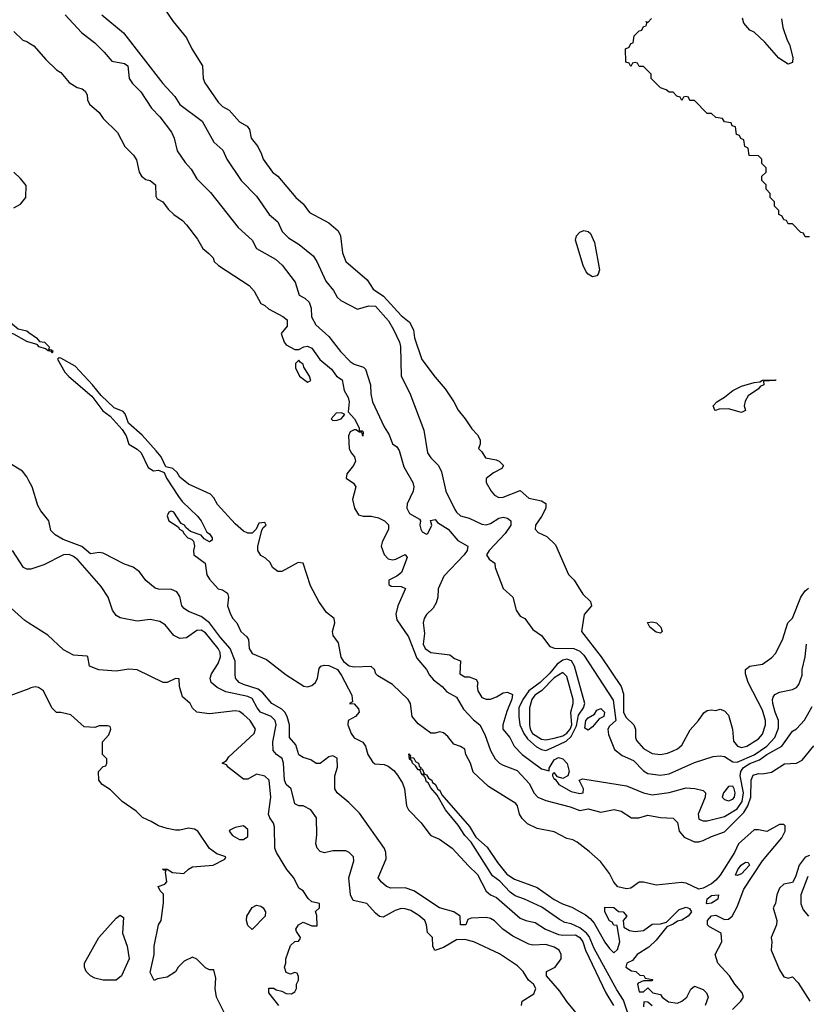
# Model space of a CAD drawing. Header units: inches. Extents: x 2348352 to 2479776, y 460422 to 613655.
# Tile 428 of 590: x 2419957 to 2423655, y 562176 to 566807. Entities that reach past the tile are written whole.
import ezdxf

# ---------------------------------------------------------------- set-up
doc = ezdxf.new("R2010")
doc.units = ezdxf.units.IN
doc.header["$MEASUREMENT"] = 0
doc.layers.add('C4516', color=7, linetype='Continuous')
doc.layers.add('C4526', color=7, linetype='Continuous')

msp = doc.modelspace()

# ---------------------------------------------------------------- linework, layer by layer
at = {"layer": 'C4516', "color": 4}
for points, elevation in [([(2419930, 566751.3), (2419971.1, 566711.1), (2419990, 566704.7), (2420000, 566698.3)], 64), ([(2419930, 565922), (2419960.4, 565939.6), (2419986, 565970), (2419987.3, 566027.3), (2419960.4, 566060.4), (2419928.9, 566088.9)], 64), ([(2420000, 565290.2), (2419990, 565293.3), (2419930, 565327.6), (2419870, 565345.3), (2419759.1, 565419.1), (2419587.9, 565507.9), (2419557, 565530), (2419555.9, 565535.9), (2419535.3, 565550), (2419535.3, 565555.3), (2419530, 565555.3), (2419524.5, 565564.5), (2419509.4, 565570.6), (2419526.5, 565573.5), (2419544.7, 565570), (2419544.7, 565564.7), (2419557.3, 565557.3), (2419610, 565541.5), (2419823.8, 565423.8), (2419896.8, 565396.8), (2419950, 565352.4), (2419990, 565342.6), (2420000, 565335.6)], 56), ([(2420000, 564638.4), (2419990, 564657.2), (2419970, 564684), (2419910, 564719.3)], 64), ([(2420000, 564222.3), (2419990, 564222.7), (2419975.3, 564230), (2419922.7, 564310)], 68), ([(2420000, 563968.1), (2419980.4, 563980.4), (2419917.7, 564037.7)], 72), ([(2420000, 563660), (2419910, 563626.3)], 76)]:
    msp.add_lwpolyline(points, dxfattribs=dict(at, elevation=elevation))
at = {"layer": 'C4526', "color": 4}
for points, elevation in [([(2420171.3, 566830), (2420247.1, 566747.1), (2420310, 566698), (2420354.4, 566654.4), (2420390, 566611.3), (2420450, 566601), (2420464.7, 566590), (2420471.3, 566530), (2420487.1, 566507.1), (2420527.1, 566467.1), (2420576, 566390), (2420616, 566350), (2420670, 566278), (2420682.8, 566250), (2420698, 566190), (2420734.4, 566134.4), (2420763.5, 566103.5), (2420790, 566058), (2420853.7, 565993.7), (2420984.7, 565830), (2421050.5, 565770.5), (2421070.6, 565730.6), (2421159.6, 565679.6), (2421191.4, 565651.4), (2421251.5, 565571.5), (2421270.4, 565510.4), (2421297.3, 565497.3), (2421318.6, 565478.6), (2421326.7, 565450), (2421328.7, 565408.7), (2421350, 565370.8), (2421410, 565317.1), (2421465.9, 565245.9), (2421510, 565198.4), (2421530, 565186.4), (2421573, 565173), (2421582.8, 565162.8), (2421606.8, 565090), (2421607.5, 565047.5), (2421616, 565010), (2421670, 564892), (2421694.4, 564854.4), (2421710, 564812), (2421730, 564798), (2421740.7, 564780.7), (2421763.5, 564703.5), (2421806, 564630), (2421810.8, 564610), (2421806.8, 564590), (2421779.3, 564530), (2421777.1, 564510), (2421790, 564484.9), (2421836.8, 564456.8), (2421841, 564450), (2421838.8, 564430), (2421842.8, 564410), (2421850, 564398), (2421870, 564387.3), (2421875.3, 564390), (2421895.3, 564430), (2421888.4, 564451.6), (2421910, 564456), (2421922, 564442), (2421970.8, 564410), (2422017.3, 564357.3), (2422064.7, 564330), (2422060.7, 564310), (2422047.3, 564290), (2421950.8, 564190), (2421924.7, 564130), (2421922.8, 564090), (2421915.2, 564064.8), (2421900.4, 564039.6), (2421870, 564009.3), (2421858.4, 563990), (2421854.4, 563970), (2421860.9, 563919.1), (2421853.4, 563870), (2421864, 563850), (2421890, 563830.8), (2421979.6, 563819.6), (2422002, 563802), (2422030, 563792), (2422026, 563730), (2422050, 563716), (2422070, 563716), (2422102.8, 563702.8), (2422110.7, 563690), (2422107.5, 563672.5), (2422110.4, 563650), (2422130, 563619.3), (2422150, 563610.4), (2422170, 563610.4), (2422198.6, 563621.4), (2422230, 563640.7), (2422250, 563644), (2422273.4, 563633.4), (2422270.5, 563610.5), (2422246.6, 563553.4), (2422228, 563490), (2422228, 563470), (2422262, 563430), (2422282, 563390), (2422319.1, 563350), (2422410, 563284), (2422446, 563274), (2422446, 563286), (2422470, 563326), (2422490, 563336.3), (2422511, 563330), (2422531.1, 563308.9), (2422541, 563270), (2422534, 563250), (2422510, 563238), (2422486, 563246), (2422470, 563266), (2422462, 563258), (2422462, 563250), (2422470, 563234), (2422474, 563234), (2422492, 563210), (2422550, 563176), (2422590, 563167.3), (2422606, 563170), (2422608, 563190), (2422588, 563230), (2422604, 563236), (2422810, 563203), (2422890, 563170.5), (2422930, 563160.5), (2423010, 563172.7), (2423090, 563194.4), (2423130.6, 563190.6), (2423170, 563181), (2423181, 563170), (2423179.3, 563150), (2423146.7, 563070), (2423150, 563047.3), (2423170, 563038), (2423190, 563038), (2423270, 563059.5), (2423330, 563095.2), (2423354.2, 563130), (2423359.4, 563170), (2423344.5, 563250), (2423347.3, 563270), (2423359.8, 563290), (2423390, 563308.3), (2423434.9, 563325.1), (2423470, 563351.1), (2423539.6, 563390), (2423590, 563461), (2423610, 563471), (2423647.5, 563512.5), (2423682.8, 563577.2)], 68), ([(2420342.8, 566830), (2420444.4, 566744.4), (2420630, 566507.3), (2420685.8, 566445.8), (2420710, 566407.3), (2420814.8, 566330), (2420870, 566231.3), (2420912.7, 566192.7), (2420930.5, 566150.5), (2420998.8, 566050), (2421070, 565976), (2421130, 565891), (2421170, 565856), (2421191, 565810), (2421221.1, 565781.1), (2421271.3, 565750), (2421336.8, 565696.8), (2421354.8, 565670), (2421396.3, 565576.3), (2421432.8, 565532.8), (2421450, 565501), (2421466.2, 565486.2), (2421544.9, 565444.9), (2421598.8, 565461.2), (2421630, 565459.5), (2421690.3, 565390), (2421714.9, 565350), (2421743, 565290), (2421748, 565270), (2421750.6, 565130.6), (2421790.7, 565050), (2421856.8, 564876.8), (2421874.8, 564770), (2421890, 564746), (2421926, 564710), (2421940.7, 564680.7), (2421960.5, 564590), (2422002.9, 564502.9), (2422010, 564490.8), (2422030, 564474), (2422070, 564461.6), (2422130, 564434.3), (2422150, 564431.6), (2422170, 564437.4), (2422210, 564461.6), (2422230, 564467.3), (2422250, 564462.8), (2422266, 564450), (2422266.8, 564430), (2422239.3, 564390), (2422164.9, 564310), (2422151.3, 564290), (2422164.7, 564270), (2422191.3, 564250), (2422192, 564230), (2422230, 564131.3), (2422276, 564090), (2422291, 564030), (2422310, 564002), (2422332, 563990), (2422370, 563938), (2422410.8, 563910.8), (2422450, 563858), (2422470.8, 563850.8), (2422562, 563850), (2422590, 563837.1), (2422610, 563818), (2422746.6, 563606.6), (2422759.5, 563510), (2422730, 563484.5), (2422721.7, 563470), (2422724.7, 563444.7), (2422753.7, 563373.7), (2422790, 563346.8), (2422842.8, 563322.8), (2422890, 563274), (2422910, 563262), (2422970, 563253), (2423010, 563259.3), (2423130, 563313), (2423218, 563342), (2423250, 563344.9), (2423270, 563341.6), (2423310, 563315.8), (2423330, 563314), (2423410.5, 563349.5), (2423469.7, 563390), (2423507.1, 563430), (2423524.9, 563475.1), (2423525.1, 563510), (2423508.6, 563550), (2423498.4, 563590), (2423496, 563610), (2423499.3, 563620.7), (2423507, 563633), (2423530, 563644), (2423590, 563656), (2423610, 563666), (2423619.7, 563680.3), (2423635.9, 563724.1), (2423635.6, 563750), (2423649.6, 563810), (2423656.2, 563870)], 72), ([(2420638, 566858), (2420678, 566798), (2420741, 566721), (2420766, 566670), (2420816, 566590), (2420819.1, 566530), (2420828, 566510), (2420890, 566418), (2420910, 566398.8), (2420941.4, 566381.4), (2420990, 566326), (2421026.4, 566306.4), (2421038, 566290), (2421046, 566250), (2421076, 566210), (2421094.4, 566174.4), (2421101, 566150), (2421146, 566090), (2421170.5, 566070.5), (2421256, 565970), (2421290, 565941), (2421319.8, 565899.8), (2421410.6, 565850.6), (2421453.7, 565813.7), (2421466, 565790), (2421474.8, 565710), (2421491, 565670), (2421590, 565582.8), (2421619.1, 565539.1), (2421667, 565507), (2421750, 565414.8), (2421790, 565384.7), (2421808, 565348), (2421814, 565310), (2421848.1, 565208.1), (2421910, 565124.7), (2421958, 565070), (2421998, 565010), (2422018, 564970), (2422051.3, 564930), (2422082, 564882), (2422110, 564854), (2422122, 564830), (2422122, 564810), (2422114, 564790), (2422130, 564774), (2422146.4, 564746.4), (2422196.8, 564736.8), (2422212, 564730), (2422232, 564710), (2422223.6, 564696.4), (2422184.5, 564675.5), (2422150.9, 564649.1), (2422150.7, 564630), (2422173.4, 564590), (2422190, 564570.7), (2422210, 564559.1), (2422230, 564560.7), (2422310, 564592), (2422350, 564556.3), (2422410, 564544), (2422430, 564531.3), (2422430.7, 564510), (2422410.4, 564469.6), (2422382.8, 564430), (2422381, 564410), (2422394.4, 564394.4), (2422435.3, 564375.3), (2422476.8, 564336.8), (2422536.9, 564196.9), (2422564.7, 564170), (2422605.4, 564105.4), (2422641, 564070), (2422644.7, 564050), (2422610.9, 564009.1), (2422598.8, 563930), (2422690.4, 563810), (2422784.9, 563670), (2422795.3, 563635.3), (2422795.5, 563550), (2422806.6, 563526.6), (2422844.9, 563490), (2422852.9, 563470), (2422852.2, 563430), (2422856.7, 563416.7), (2422890, 563378.4), (2422930, 563355.8), (2422970, 563350.4), (2423003.3, 563356.7), (2423030, 563367.7), (2423050, 563377.3), (2423070, 563394.8), (2423110, 563466), (2423148.7, 563510), (2423173.6, 563546.4), (2423190, 563558), (2423210, 563561), (2423230, 563558), (2423250, 563564.7), (2423270, 563556), (2423290, 563536), (2423308.2, 563470), (2423313.7, 563413.7), (2423332, 563390), (2423350, 563384), (2423375.3, 563390), (2423430, 563424), (2423450, 563446), (2423464, 563490), (2423464, 563510), (2423450, 563559), (2423381.6, 563690), (2423369.5, 563730), (2423369.4, 563750.6), (2423390, 563766), (2423450, 563776.3), (2423493.4, 563806.6), (2423510, 563826), (2423542.7, 563890), (2423568, 563970), (2423590, 563992), (2423629.4, 564090), (2423650, 564121), (2423666.3, 564133.7)], 76), ([(2423538, 566810), (2423544.7, 566770), (2423564.7, 566710), (2423576, 566690), (2423591.6, 566628.4), (2423590, 566606), (2423570, 566598), (2423525.6, 566625.6), (2423460.2, 566700.2), (2423410, 566748), (2423390, 566758), (2423362, 566790), (2423354.6, 566814.6)], 72), ([(2423670, 565786), (2423650, 565786), (2423642, 565802), (2423630, 565806), (2423590, 565846), (2423570, 565846), (2423562, 565862), (2423550, 565866), (2423542, 565882), (2423526, 565890), (2423526, 565910), (2423506, 565930), (2423506, 565950), (2423486, 565970), (2423486, 565990), (2423466, 566010), (2423466, 566030), (2423446, 566050), (2423446, 566070), (2423466, 566090), (2423466, 566110), (2423446, 566130), (2423446, 566150), (2423430, 566166), (2423387.3, 566167.3), (2423382, 566202), (2423366, 566210), (2423362, 566242), (2423348, 566248), (2423342, 566262), (2423327.3, 566267.3), (2423322, 566302), (2423307.3, 566307.3), (2423302, 566322), (2423270, 566326), (2423262, 566342), (2423230, 566346), (2423210, 566366), (2423190, 566366), (2423130, 566426), (2423107.3, 566427.3), (2423102, 566442), (2423090, 566446), (2423078, 566442), (2423070, 566426), (2423062, 566442), (2423047.3, 566447.3), (2423030, 566466), (2423010, 566466), (2422996.4, 566476.4), (2422970, 566486), (2422926, 566530), (2422926, 566550), (2422890, 566586), (2422870, 566586), (2422862, 566602), (2422850, 566606), (2422838, 566602), (2422830, 566586), (2422822, 566602), (2422807.3, 566607.3), (2422806, 566670), (2422822, 566678), (2422830, 566694), (2422842, 566698), (2422846, 566730), (2422870, 566754), (2422882, 566758), (2422890, 566774), (2422902, 566778), (2422906, 566790), (2422902, 566798), (2422910, 566794), (2422927.3, 566812.7)], 76), ([(2420000, 566698.3), (2420023.5, 566683.5), (2420079.8, 566619.8), (2420130, 566571.3), (2420150, 566558), (2420190, 566511.3), (2420227.1, 566487.1), (2420250, 566481), (2420264.7, 566470), (2420274, 566454), (2420276, 566430), (2420284.7, 566410), (2420330.7, 566370.7), (2420350, 566342), (2420416.8, 566276.8), (2420451.3, 566210), (2420491.3, 566170), (2420506.8, 566146.8), (2420518, 566090), (2420530, 566070.8), (2420550, 566055.5), (2420571, 566050), (2420594.8, 566030), (2420596.9, 565976.9), (2420603.5, 565963.5), (2420630.7, 565950.7), (2420655.3, 565915.3), (2420682, 565890), (2420722, 565862), (2420741.4, 565841.4), (2420793.7, 565773.7), (2420818, 565730), (2420846.8, 565706.8), (2420866, 565686), (2420872, 565670), (2420892, 565650), (2421035.9, 565555.9), (2421058.8, 565530), (2421091.3, 565471.3), (2421110, 565462), (2421126, 565446), (2421194.8, 565410), (2421214.7, 565394.7), (2421215.1, 565364.9), (2421186, 565330), (2421201, 565290), (2421210, 565278), (2421250, 565256), (2421270, 565256), (2421292.3, 565267.7), (2421309.5, 565270.5), (2421330, 565262), (2421368.8, 565208.8), (2421422.5, 565162.5), (2421446, 565130), (2421472.8, 565112.8), (2421482.5, 565062.5), (2421501, 565030), (2421506.8, 565010), (2421502, 564962), (2421530.8, 564930), (2421552.7, 564887.3), (2421552.7, 564872.7), (2421567.3, 564872.7), (2421571.3, 564868.7), (2421570, 564848), (2421566, 564866), (2421554, 564866), (2421538, 564878), (2421530, 564878), (2421510, 564868), (2421502.8, 564850), (2421506.8, 564790), (2421514.8, 564770), (2421531, 564750), (2421536, 564730), (2421526, 564710), (2421494.8, 564670), (2421491.3, 564650), (2421526.4, 564626.4), (2421538, 564610), (2421521, 564550), (2421531, 564510), (2421550, 564478), (2421571.1, 564471.1), (2421610, 564471.3), (2421643.5, 564463.5), (2421672, 564450), (2421690.9, 564430.9), (2421691, 564410), (2421661, 564350), (2421656, 564330), (2421670, 564292), (2421690, 564271.3), (2421710, 564266.8), (2421726, 564270), (2421770, 564292), (2421778, 564278), (2421752.8, 564207.2), (2421730, 564188.7), (2421692, 564170), (2421692, 564150), (2421702.8, 564142.8), (2421750, 564141), (2421770.7, 564130.7), (2421735.5, 564050), (2421726, 564010), (2421730, 563984.7), (2421784.6, 563904.6), (2421824.5, 563804.5), (2421870, 563750.7), (2421883.4, 563723.4), (2421902, 563702), (2421944, 563670), (2421965.3, 563645.3), (2422010, 563620.7), (2422043.6, 563563.6), (2422090, 563514), (2422121, 563490), (2422144.1, 563444.1), (2422170.5, 563370), (2422192.7, 563330), (2422213.4, 563310), (2422230, 563301.1), (2422295.3, 563275.3), (2422353.4, 563213.4), (2422374.3, 563170), (2422393, 563150), (2422430, 563134.3), (2422544.9, 563104.9), (2422590, 563087.4), (2422630, 563095.6), (2422690, 563079.5), (2422751.4, 563091.4), (2422784.2, 563084.2), (2422832.8, 563052.8), (2422867.2, 563052.8), (2422910, 563064.9), (2422970, 563054.8), (2423030, 563050.8), (2423050, 563031.3), (2423057.3, 562990), (2423081.4, 562961.4), (2423130, 562939.3), (2423150, 562939.3), (2423170, 562946), (2423210, 562965.5), (2423270, 562986.4), (2423361.4, 563078.6), (2423381.2, 563110), (2423394.5, 563150), (2423396, 563230), (2423406.2, 563253.8), (2423430, 563262), (2423450, 563259.1), (2423492.1, 563267.9), (2423553.6, 563306.4), (2423610, 563310.7), (2423636.6, 563323.4), (2423690, 563391)], 64), ([(2420000, 565335.6), (2420036.4, 565310), (2420050, 565293), (2420073, 565290), (2420093.4, 565270), (2420096, 565264), (2420092, 565252), (2420104, 565256), (2420112.7, 565250), (2420110, 565238), (2420106.6, 565246.6), (2420090.8, 565249.2), (2420078.4, 565258.4), (2420048.5, 565268.5), (2420038.4, 565278.4), (2420000, 565290.2)], 56), ([(2423308.8, 562151.2), (2423347.3, 562190), (2423360.7, 562210), (2423354, 562230), (2423319.1, 562270), (2423294, 562310), (2423239.1, 562370), (2423227.3, 562410), (2423258, 562470), (2423254.8, 562510), (2423200.4, 562540.4), (2423190.8, 562550), (2423190.8, 562570), (2423210, 562592), (2423230, 562594.5), (2423270, 562575.1), (2423290, 562576), (2423306.8, 562590), (2423330, 562634), (2423362.3, 562717.7), (2423448.8, 562850), (2423540.6, 562959.4), (2423556.2, 562990), (2423555.3, 563015.3), (2423550, 563021.6), (2423530, 563020.9), (2423470, 562988.2), (2423430, 562997), (2423410, 562995.8), (2423336.2, 562930), (2423318, 562890), (2423250, 562783), (2423230, 562759.1), (2423210, 562742.4), (2423170, 562722.4), (2423150, 562718), (2423090, 562744.9), (2423068.1, 562748.1), (2422950, 562736.3), (2422890, 562750.6), (2422870, 562750.7), (2422830, 562722), (2422810, 562718.4), (2422770, 562728.5), (2422750.6, 562750), (2422730.4, 562790.4), (2422687.5, 562847.5), (2422635.2, 562895.2), (2422578.4, 562938.4), (2422558, 562950), (2422530, 562956.3), (2422470, 562987.3), (2422390, 563003), (2422344.8, 563024.8), (2422319.1, 563050), (2422307.3, 563070), (2422297.3, 563110), (2422290, 563121), (2422160.7, 563200.7), (2422088.3, 563268.3), (2422075.8, 563310), (2422055.3, 563350), (2422050, 563376.3), (2422030, 563388.5), (2421998.9, 563398.9), (2421970, 563436), (2421950, 563453.1), (2421930, 563457.6), (2421910, 563450.6), (2421890.7, 563450.7), (2421830, 563494.8), (2421802.8, 563530), (2421794, 563590), (2421782.8, 563610), (2421710, 563680.7), (2421640.7, 563720.7), (2421631.3, 563730), (2421624.7, 563750), (2421610, 563764.7), (2421530, 563760.7), (2421506.7, 563766.7), (2421483.7, 563783.7), (2421468.7, 563808.7), (2421456.5, 563876.5), (2421430.6, 563910.6), (2421427.7, 563930), (2421438.8, 563970), (2421436, 563990), (2421399.1, 564019.1), (2421362.8, 564070), (2421323.5, 564143.5), (2421290, 564251.3), (2421266.3, 564253.7), (2421190, 564210.7), (2421170, 564210.8), (2421146, 564230), (2421134, 564254), (2421113.4, 564273.4), (2421090, 564286.8), (2421077.3, 564310), (2421076.3, 564330), (2421095.3, 564404.7), (2421102, 564418), (2421116, 564430), (2421110, 564442), (2421082, 564438), (2421068.7, 564410), (2421050, 564391.3), (2421030, 564391), (2421010, 564401), (2420970, 564436), (2420886.6, 564526.6), (2420870, 564558), (2420854.8, 564574.8), (2420750, 564622), (2420710, 564654.8), (2420697, 564677), (2420676.4, 564696.4), (2420644.4, 564704.4), (2420621.7, 564750), (2420598.5, 564778.5), (2420533.1, 564853.1), (2420468.3, 564908.3), (2420452.8, 564952.8), (2420443.9, 564963.9), (2420400.5, 564980.5), (2420339.4, 565039.4), (2420298.9, 565090), (2420217.2, 565177.2), (2420150, 565215.5), (2420143.2, 565216.8), (2420135.3, 565210), (2420168.8, 565148.8), (2420187.8, 565127.8), (2420296.1, 565036.1), (2420347.8, 564967.8), (2420382, 564942), (2420438.7, 564878.7), (2420456.8, 564850), (2420469.7, 564809.7), (2420510, 564787.3), (2420528.4, 564770), (2420560.3, 564700.3), (2420585.4, 564685.4), (2420610, 564687.8), (2420636.3, 564676.3), (2420646.6, 564650), (2420703.5, 564563.5), (2420720.8, 564540.8), (2420792.4, 564472.4), (2420809.6, 564450), (2420836.6, 564396.6), (2420850, 564388.7), (2420861.2, 564370), (2420862, 564358), (2420850, 564351.3), (2420824.5, 564364.5), (2420810, 564382), (2420759.6, 564399.6), (2420738, 564418), (2420731.3, 564430), (2420716.9, 564436.9), (2420682, 564490), (2420670, 564494.8), (2420658, 564490), (2420650, 564474), (2420658, 564450), (2420702, 564422), (2420708.7, 564410), (2420723.1, 564403.1), (2420730, 564388), (2420748, 564370), (2420764, 564364), (2420773.6, 564353.6), (2420779, 564330), (2420774, 564310), (2420775.3, 564290), (2420829, 564250), (2420836.5, 564196.5), (2420850, 564175.3), (2420889.5, 564129.5), (2420910, 564125.2), (2420934, 564110), (2420939, 564090), (2420934, 564050), (2420948.7, 564010), (2420959, 563990), (2420977.2, 563970), (2420997.2, 563930), (2421024.8, 563904.8), (2421032, 563892), (2421036, 563850), (2421050, 563826), (2421117.5, 563797.5), (2421210, 563726), (2421292.5, 563672.5), (2421310, 563669.4), (2421330, 563675.1), (2421347.3, 563690), (2421356.4, 563710), (2421365.2, 563754.8), (2421373.2, 563766.8), (2421388.8, 563771.2), (2421410, 563769.7), (2421450.7, 563750.7), (2421470, 563722.4), (2421518, 563630), (2421522, 563598), (2421508, 563590), (2421530, 563589), (2421550, 563566), (2421552.3, 563550), (2421536, 563530), (2421502, 563510), (2421499, 563490), (2421516, 563450), (2421530, 563429.2), (2421570, 563409), (2421582.7, 563390), (2421593.2, 563350), (2421615.5, 563315.5), (2421627.5, 563307.5), (2421670, 563304), (2421690, 563296.3), (2421715.8, 563275.8), (2421733.9, 563253.9), (2421756.5, 563216.5), (2421766.5, 563190), (2421776.3, 563110), (2421785.6, 563090), (2421844.5, 563030), (2421880.1, 562980.1), (2421890, 562969.4), (2421930, 562952), (2421990.8, 562910.8), (2422066.7, 562826.7), (2422110, 562786), (2422150, 562708.3), (2422170, 562691.1), (2422198.3, 562678.3), (2422310, 562581.5), (2422337.2, 562570), (2422380.1, 562560.1), (2422429.6, 562530), (2422490, 562504.8), (2422510, 562500.7), (2422570, 562503.1), (2422591.1, 562490), (2422605.4, 562470), (2422617.3, 562430), (2422712.6, 562230), (2422748.2, 562170)], 56), ([(2422601.8, 562101.8), (2422528.7, 562188.7), (2422496.9, 562236.9), (2422434.5, 562310), (2422434, 562330), (2422475.1, 562350), (2422503, 562390), (2422503.5, 562410), (2422492.8, 562430), (2422470, 562444.4), (2422430, 562456.4), (2422370, 562454), (2422350, 562458.7), (2422275.8, 562495.8), (2422229, 562530), (2422190, 562568.7), (2422170, 562579), (2422150, 562584), (2422079.6, 562580.4), (2422064.7, 562575.3), (2422054, 562550), (2422029.5, 562549.5), (2422028, 562590), (2421998, 562610), (2421930, 562629.5), (2421810, 562709.6), (2421770, 562723.7), (2421701.5, 562721.5), (2421682, 562730), (2421658, 562750), (2421642, 562770), (2421679.5, 562860.5), (2421678, 562890), (2421671.7, 562908.3), (2421555.4, 563075.4), (2421504.8, 563124.8), (2421449.5, 563170), (2421438, 563190), (2421438, 563250), (2421451.5, 563291.5), (2421450, 563334), (2421430, 563344), (2421410, 563339), (2421370, 563308), (2421351.6, 563308.4), (2421326.3, 563326.3), (2421290, 563337.2), (2421270, 563349), (2421255.6, 563395.6), (2421225.6, 563430), (2421225.1, 563490), (2421214.5, 563530), (2421204, 563550), (2421190, 563564), (2421142, 563590), (2421100.1, 563640.1), (2421078, 563658), (2421010, 563680.5), (2420989.3, 563690), (2420980.1, 563700.1), (2420972.3, 563710), (2420969.5, 563729.5), (2420969.7, 563790), (2420946.4, 563850), (2420901.1, 563901.1), (2420849.7, 563970), (2420810, 563999.2), (2420750, 564023), (2420730, 564037), (2420719.6, 564050), (2420710, 564094), (2420696.3, 564116.3), (2420670, 564126.3), (2420610, 564127.8), (2420593.7, 564133.7), (2420549.7, 564169.7), (2420519.5, 564210), (2420490, 564231.5), (2420450, 564246), (2420350, 564297.2), (2420330, 564301.2), (2420290, 564294), (2420249.6, 564329.6), (2420162, 564362), (2420123.1, 564383.1), (2420104, 564404), (2420093.2, 564450), (2420056.2, 564496.2), (2420042.5, 564522.5), (2420015.1, 564610), (2420000, 564638.4)], 64), ([(2422316, 562170), (2422319, 562190), (2422374.8, 562225.2), (2422384, 562250), (2422373.2, 562270), (2422349.4, 562289.4), (2422324.5, 562330), (2422297.4, 562357.4), (2422212.8, 562412.8), (2422092.7, 562470), (2422050, 562481.1), (2422010, 562478.3), (2421950, 562443.6), (2421909.4, 562429.4), (2421899.3, 562450), (2421897.2, 562490), (2421873.6, 562513.6), (2421869.3, 562550), (2421861.2, 562570), (2421834.2, 562594.2), (2421796.6, 562616.6), (2421770, 562625.6), (2421750, 562626), (2421722.3, 562617.7), (2421666.3, 562586.3), (2421649.4, 562589.4), (2421630, 562604), (2421589.5, 562649.5), (2421524.2, 562664.2), (2421512, 562690), (2421504, 562770), (2421528, 562850), (2421526, 562870), (2421506, 562890), (2421490, 562898), (2421430, 562898), (2421390, 562888.7), (2421370, 562895.3), (2421355.3, 562910), (2421349, 562930), (2421353.6, 562973.6), (2421352.9, 563052.9), (2421326, 563090), (2421290, 563108.7), (2421270, 563108.7), (2421250, 563118), (2421234, 563190), (2421210, 563209), (2421202, 563230), (2421198, 563310), (2421191.4, 563331.4), (2421164, 563350), (2421149.3, 563370), (2421146.6, 563410), (2421163.6, 563490), (2421157.6, 563510), (2421139.3, 563530), (2421089.5, 563550), (2421073.3, 563570), (2421050, 563614.3), (2421030, 563624), (2420926.2, 563646.2), (2420885.2, 563665.2), (2420857, 563690), (2420852.3, 563710), (2420858, 563730), (2420890, 563778), (2420900.9, 563810), (2420899.5, 563830), (2420889.4, 563850), (2420830, 563922.7), (2420810, 563936), (2420790, 563933.2), (2420740.7, 563899.3), (2420710, 563896), (2420681.2, 563910), (2420640.7, 563960.7), (2420615.9, 563975.9), (2420570, 563986), (2420510, 563977.2), (2420430, 563994), (2420410, 564004), (2420392.7, 564030), (2420372.3, 564090), (2420340.1, 564140.1), (2420230, 564265.6), (2420210, 564282), (2420190, 564291), (2420162.8, 564290), (2420070, 564242.9), (2420010, 564222), (2420000, 564222.3)], 68), ([(2421175.3, 562170), (2421128, 562230), (2421128, 562252), (2421151.1, 562251.1), (2421163.6, 562243.6), (2421190, 562238), (2421210, 562226), (2421234.6, 562225.4), (2421250, 562234), (2421258, 562250), (2421258, 562270), (2421268, 562290), (2421267.3, 562307.3), (2421262, 562322), (2421250, 562326), (2421230, 562318), (2421210, 562326), (2421202, 562350), (2421208.7, 562370), (2421208.7, 562390), (2421230, 562452), (2421250, 562472), (2421267.3, 562472.7), (2421276.4, 562483.6), (2421278, 562490), (2421258, 562518), (2421255.3, 562530), (2421268, 562550), (2421290, 562562), (2421330, 562544.7), (2421355.3, 562544.7), (2421354, 562594), (2421348.4, 562611.6), (2421366, 562630), (2421366, 562650), (2421330, 562658), (2421313.2, 562673.2), (2421289.1, 562709.1), (2421270, 562722), (2421245.2, 562770), (2421212.7, 562810), (2421164, 562890), (2421157.2, 562910), (2421154.5, 563010), (2421150, 563028), (2421132.5, 563052.5), (2421126.6, 563070), (2421138.3, 563150), (2421129.3, 563229.3), (2421109.1, 563249.1), (2421070, 563258), (2421030, 563234), (2421010, 563234), (2420939, 563290), (2420930, 563302), (2420909, 563310), (2420930, 563322), (2420940.7, 563339.3), (2421059.3, 563450), (2421066, 563470), (2421040.7, 563510), (2421010, 563539.5), (2420990, 563552.3), (2420970, 563556), (2420850, 563542.7), (2420789.1, 563549.1), (2420769.1, 563569.1), (2420759, 563590), (2420722, 563622), (2420708.7, 563670), (2420706, 563706), (2420690, 563708), (2420650.8, 563689.2), (2420630.8, 563689.2), (2420509.4, 563749.4), (2420470, 563752.3), (2420410, 563742.7), (2420329.1, 563749.1), (2420285.6, 563765.6), (2420278, 563810), (2420273.2, 563813.2), (2420210, 563818), (2420163.3, 563843.3), (2420090, 563911.6), (2420000, 563968.1)], 72), ([(2420930, 562115.3), (2420882.7, 562210), (2420876, 562250), (2420878.6, 562298.6), (2420870, 562338), (2420850, 562338), (2420830, 562348), (2420790, 562388), (2420770, 562398), (2420730, 562378), (2420702, 562350), (2420690, 562328), (2420650, 562304), (2420604.7, 562295.3), (2420590, 562288), (2420570, 562326), (2420589, 562410), (2420589, 562450), (2420609.2, 562550), (2420622, 562570), (2420633.6, 562653.6), (2420633.6, 562693.6), (2420618, 562710), (2420608, 562730), (2420639, 562741), (2420648.7, 562751.3), (2420642, 562798), (2420646, 562806), (2420634, 562806), (2420628.9, 562811.1), (2420650, 562811), (2420675.3, 562795.3), (2420729, 562791), (2420750, 562812), (2420770, 562822), (2420866, 562830), (2420922, 562858), (2420926, 562870), (2420884, 562884), (2420849.3, 562909.3), (2420795.3, 562990), (2420779.5, 562999.5), (2420750, 563004.5), (2420710, 562995.1), (2420690, 562995.1), (2420650, 563002), (2420610, 563014.5), (2420575.8, 563035.8), (2420534.2, 563054.2), (2420504.1, 563084.1), (2420439.3, 563130), (2420384.5, 563184.5), (2420344, 563210), (2420329.2, 563230), (2420328, 563270), (2420350, 563294), (2420362, 563298), (2420366, 563310), (2420366, 563330), (2420346, 563350), (2420346, 563410), (2420376.4, 563443.6), (2420386, 563470), (2420382, 563482), (2420370, 563486), (2420330, 563486), (2420310, 563478), (2420260.4, 563480.4), (2420198, 563538), (2420150, 563548.7), (2420130, 563548.7), (2420108.7, 563570), (2420068.7, 563650), (2420045.6, 563665.6), (2420030, 563669.2), (2420010, 563663.7), (2420000, 563660)], 76), ([(2422817.7, 562130), (2422795.2, 562195.2), (2422763.9, 562243.9), (2422657.7, 562437.7), (2422634, 562494), (2422621.2, 562510), (2422590, 562535.9), (2422550, 562553.8), (2422520.8, 562560.8), (2422495.1, 562575.1), (2422412.5, 562632.5), (2422330.9, 562670.9), (2422286.2, 562686.2), (2422263.5, 562703.5), (2422215.2, 562755.2), (2422180.4, 562780.4), (2422079.1, 562939.1), (2422049.7, 562969.7), (2422018.7, 563018.7), (2421959.6, 563090), (2421919.4, 563159.4), (2421890, 563194), (2421878, 563218), (2421870, 563222.7), (2421863.2, 563243.2), (2421855.3, 563250), (2421861.2, 563258.8), (2421870, 563255.5), (2421879.8, 563239.8), (2421894.4, 563230), (2421898.5, 563218.5), (2421910, 563210.5), (2421925.2, 563185.2), (2421930, 563184), (2421941.4, 563161.4), (2422072.2, 563012.2), (2422101.8, 562961.8), (2422155.1, 562915.1), (2422202.9, 562842.9), (2422248.1, 562788.1), (2422283.9, 562763.9), (2422390, 562724.9), (2422469.3, 562669.3), (2422508.5, 562648.5), (2422552.5, 562632.5), (2422616.7, 562596.7), (2422639.2, 562579.2), (2422657.2, 562557.2), (2422708.8, 562468.8), (2422730, 562438), (2422750, 562418.4), (2422767, 562433), (2422778, 562470), (2422766, 562546), (2422750, 562548), (2422742, 562562), (2422730, 562568.7), (2422708, 562610), (2422708, 562632), (2422750, 562631.3), (2422772.7, 562612.7), (2422794, 562610), (2422812, 562590), (2422794, 562570), (2422798, 562538), (2422823.6, 562523.6), (2422850, 562518.8), (2422890, 562522.4), (2422930, 562553), (2422970, 562554), (2422998.4, 562561.6), (2423057.6, 562622.4), (2423090, 562633.1), (2423106.4, 562626.4), (2423115.5, 562610), (2423100.5, 562590), (2423070, 562571.5), (2423050, 562566.3), (2423030, 562552), (2422999.8, 562540.2), (2422950, 562478), (2422914.9, 562445.1), (2422860.5, 562410), (2422838.4, 562381.6), (2422812, 562370), (2422806.8, 562350), (2422832.7, 562332.7), (2422854, 562330), (2422872.7, 562312.7), (2422891.6, 562311.6), (2422898, 562298), (2422932.7, 562292.7), (2422930, 562286), (2422890, 562286), (2422864.7, 562275.3), (2422862, 562270), (2422870, 562234), (2422890, 562234), (2422910, 562254), (2422934, 562230), (2422970, 562222), (2422978, 562210), (2423007.9, 562187.9), (2423050, 562181), (2423070, 562191), (2423094, 562210), (2423112.9, 562247.1), (2423130, 562261), (2423170, 562246), (2423186, 562230), (2423194, 562210), (2423180.4, 562170)], 52), ([(2423670, 562875.8), (2423650, 562867.8), (2423621.1, 562830), (2423605.1, 562774.9), (2423590, 562749), (2423550, 562740.9), (2423530, 562722.7), (2423517.1, 562690), (2423510.8, 562650), (2423498.8, 562630), (2423517.1, 562570), (2423514.9, 562550), (2423490.7, 562490), (2423494, 562470), (2423490.8, 562430), (2423530, 562338), (2423550, 562304.7), (2423570, 562298), (2423590, 562304.7), (2423616.8, 562276.8), (2423672, 562190)], 64), ([(2423662.6, 562777.4), (2423629.1, 562690), (2423629, 562649), (2423640.8, 562620.8), (2423666, 562590)], 68), ([(2422930, 562169), (2422910, 562185.2), (2422892, 562188), (2422890, 562164.7)], 52)]:
    msp.add_lwpolyline(points, dxfattribs=dict(at, elevation=elevation))
for points, elevation in [([(2422650, 565597.7), (2422630, 565609.7), (2422621.1, 565621.1), (2422605.6, 565650), (2422576.1, 565750), (2422570.9, 565770), (2422574.8, 565790), (2422590, 565807.4), (2422610, 565815.6), (2422630.2, 565810.2), (2422640.7, 565800.7), (2422658.8, 565758.8), (2422682.4, 565630), (2422677.4, 565610), (2422670, 565601.3)], 76), ([(2421270, 565206), (2421254, 565190), (2421254, 565170), (2421272, 565130), (2421310, 565102), (2421326, 565110), (2421319, 565130), (2421292.9, 565172.9), (2421290, 565186), (2421275.3, 565195.3)], 64), ([(2423350, 564959), (2423290, 564977), (2423245.4, 564974.6), (2423229.1, 564969.1), (2423226, 564970), (2423218, 564990), (2423235.3, 565010), (2423270, 565030.7), (2423310, 565062.8), (2423350, 565082.8), (2423410, 565101), (2423436.4, 565103.6), (2423450, 565111.3), (2423512.7, 565112.7), (2423510.6, 565109.4), (2423454, 565106), (2423456, 565090), (2423438, 565082), (2423431, 565070), (2423382, 565038), (2423367.3, 565012.7), (2423362.8, 564990), (2423370, 564968)], 76), ([(2421470, 564958), (2421444.5, 564955.5), (2421422, 564930), (2421430, 564922), (2421450, 564922.8), (2421468, 564930), (2421486, 564950)], 64), ([(2422970, 563922), (2422950, 563926), (2422919, 563950), (2422909.2, 563970.8), (2422930, 563974.8), (2422951, 563970), (2422971, 563950), (2422978, 563930)], 76), ([(2422530, 563799.6), (2422510, 563794), (2422484.6, 563775.4), (2422450, 563734), (2422403.6, 563690), (2422350, 563649.8), (2422321.8, 563610), (2422303.6, 563570), (2422303.1, 563530), (2422308.8, 563490), (2422326.5, 563450), (2422344.7, 563424.7), (2422387.5, 563387.5), (2422410, 563374.3), (2422430, 563370.2), (2422470, 563386.9), (2422526.9, 563413.1), (2422550, 563434.9), (2422575.1, 563484.9), (2422583.9, 563536.1), (2422608.2, 563570), (2422613.5, 563590), (2422565.5, 563765.5), (2422551.1, 563791.1)], 72), ([(2422510, 563736.3), (2422470, 563710.8), (2422410, 563650.9), (2422378.7, 563630), (2422365.2, 563610), (2422354.6, 563570), (2422354.4, 563490), (2422357.6, 563470), (2422368.1, 563450), (2422410, 563423.2), (2422430, 563419.6), (2422470, 563427.2), (2422510, 563438), (2422530, 563451.2), (2422544.5, 563470), (2422552.2, 563490), (2422549, 563550), (2422559.1, 563590), (2422559.2, 563610), (2422530, 563717.2)], 76), ([(2422630, 563465.2), (2422614, 563474), (2422618.7, 563510), (2422630, 563523.8), (2422658.9, 563541.1), (2422670, 563558.8), (2422690, 563567.3), (2422707.3, 563550), (2422704, 563530), (2422682, 563518), (2422650, 563481.2)], 68), ([(2421791.3, 563331.3), (2421803.7, 563336.3), (2421810, 563334), (2421818, 563318), (2421831.7, 563310), (2421835.6, 563295.6), (2421842.8, 563290), (2421842, 563282), (2421850, 563282.8), (2421859.1, 563260.9), (2421850, 563254), (2421838.6, 563278.6), (2421830, 563279.3), (2421818, 563298), (2421803.6, 563310), (2421801.2, 563321.2), (2421790, 563329.4), (2421786, 563354), (2421794.8, 563345.2)], 52), ([(2423310, 563202), (2423290, 563199.6), (2423265.3, 563170), (2423260.5, 563150), (2423270, 563139.1), (2423290, 563132.7), (2423310, 563140.4), (2423317.4, 563150), (2423321.1, 563170), (2423316.9, 563190)], 72), ([(2421010, 563015.3), (2420970, 563008), (2420944.7, 562995.3), (2420942, 562990), (2420958, 562970), (2420990, 562951.3), (2421010, 562951.3), (2421030, 562964.7), (2421030, 562998)], 76), ([(2423330, 562781.2), (2423323.2, 562783.2), (2423332.7, 562810), (2423349.6, 562830), (2423370, 562844.4), (2423382, 562842), (2423388, 562830), (2423350, 562789.7)], 52), ([(2423190, 562648.2), (2423186, 562650), (2423190, 562672.2), (2423210, 562688), (2423242, 562690), (2423239.1, 562670), (2423210, 562652)], 52), ([(2421050, 562528), (2421030, 562546), (2421024, 562570), (2421025.2, 562590), (2421050, 562631.3), (2421070, 562642), (2421090, 562638), (2421102, 562630), (2421112, 562610), (2421111.3, 562590)], 72), ([(2420410, 562289.3), (2420350, 562289.6), (2420310, 562298.4), (2420289.7, 562309.7), (2420269.4, 562330), (2420261.6, 562350), (2420262.4, 562370), (2420329.8, 562490.2), (2420410, 562580.7), (2420430, 562594.8), (2420444.7, 562584.7), (2420440.7, 562510), (2420462.8, 562450), (2420471, 562390), (2420436, 562310)], 76)]:
    msp.add_lwpolyline(points, close=True, dxfattribs=dict(at, elevation=elevation))

doc.saveas('drawing.dxf')
